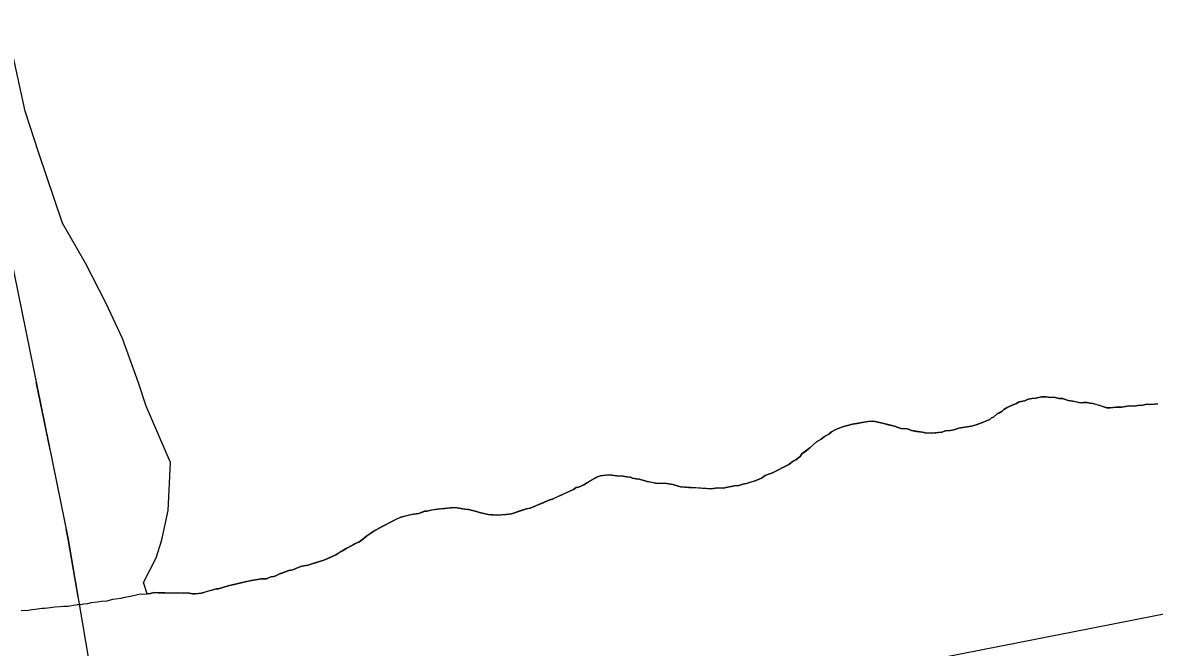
# Model space of a CAD drawing. Extents: x 3263578 to 3301413, y 764927 to 798602.
# Drawn here: x 3268396 to 3268954, y 791635 to 791943 of the extents above; entities that cross this region are included whole.
import ezdxf

# ---------------------------------------------------------------- set-up
doc = ezdxf.new("R2010")
doc.units = 0
for name, color, linetype in [('V-SITE-VEGE', 7, 'Continuous'), ('V-TOPO-SHOR', 7, 'Continuous'), ('V-UTIL-LINE', 7, 'Continuous')]:
    doc.layers.add(name, color=color, linetype=linetype)

msp = doc.modelspace()

# ---------------------------------------------------------------- linework, layer by layer
at = {"layer": 'V-SITE-VEGE'}
for p, q in [((3268397.63, 791899.45), (3268390.43, 791932.57)), ((3268404.39, 791878.77), (3268397.63, 791899.45)), ((3268416.03, 791844.29), (3268404.39, 791878.77)), ((3268427.35, 791824.48), (3268416.03, 791844.29)), ((3268437.54, 791804.74), (3268427.35, 791824.48)), ((3268445.61, 791787.38), (3268437.54, 791804.74)), ((3268453.44, 791765.51), (3268445.61, 791787.38)), ((3268457.31, 791754.01), (3268453.44, 791765.51)), ((3268886, 791755.24), (3268884.45, 791754.82)), ((3268887.57, 791756.17), (3268886, 791755.24)), ((3268890.4, 791756.78), (3268887.57, 791756.17)), ((3268891.96, 791757.46), (3268890.4, 791756.78)), ((3268894.02, 791757.85), (3268891.96, 791757.46)), ((3268895.8, 791758.01), (3268894.02, 791757.85)), ((3268898.63, 791758.62), (3268895.8, 791758.01)), ((3268900.67, 791758.75), (3268898.63, 791758.62)), ((3268902.94, 791758.38), (3268900.67, 791758.75)), ((3268904.73, 791758.54), (3268902.94, 791758.38)), ((3268907.23, 791757.89), (3268904.73, 791758.54)), ((3268909.01, 791757.79), (3268907.23, 791757.89)), ((3268911.75, 791756.88), (3268909.01, 791757.79)), ((3268914.02, 791756.5), (3268911.75, 791756.88)), ((3268917.03, 791755.83), (3268914.02, 791756.5)), ((3268918.3, 791755.76), (3268917.03, 791755.83)), ((3268919.32, 791755.96), (3268918.3, 791755.76)), ((3268921.1, 791755.86), (3268919.32, 791755.96)), ((3268922.35, 791755.54), (3268921.1, 791755.86)), ((3268923.87, 791755.45), (3268922.35, 791755.54)), ((3268930.86, 791753.29), (3268923.87, 791755.45)), ((3268950.52, 791755.01), (3268948.47, 791754.61)), ((3268952.55, 791754.9), (3268950.52, 791755.01)), ((3268955.87, 791755.22), (3268952.55, 791754.9)), ((3268469.33, 791726.28), (3268457.31, 791754.01)), ((3268876.84, 791750.41), (3268874.97, 791748.73)), ((3268879.19, 791751.55), (3268876.84, 791750.41)), ((3268880, 791752.52), (3268879.19, 791751.55)), ((3268881.58, 791753.45), (3268880, 791752.52)), ((3268884.45, 791754.82), (3268881.58, 791753.45)), ((3268932.38, 791753.21), (3268930.86, 791753.29)), ((3268935.45, 791753.55), (3268932.38, 791753.21)), ((3268938.25, 791753.65), (3268935.45, 791753.55)), ((3268941.84, 791754.21), (3268938.25, 791753.65)), ((3268943.87, 791754.1), (3268941.84, 791754.21)), ((3268946.18, 791754.48), (3268943.87, 791754.1)), ((3268948.47, 791754.61), (3268946.18, 791754.48)), ((3268800.51, 791743.93), (3268796.86, 791742.35)), ((3268805.4, 791745.18), (3268800.51, 791743.93)), ((3268813.1, 791746.54), (3268805.4, 791745.18)), ((3268815.4, 791746.67), (3268813.1, 791746.54)), ((3268816.66, 791746.6), (3268815.4, 791746.67)), ((3268820.17, 791745.64), (3268816.66, 791746.6)), ((3268826.19, 791744.3), (3268820.17, 791745.64)), ((3268827.43, 791743.72), (3268826.19, 791744.3)), ((3268864.05, 791744.25), (3268860.71, 791743.67)), ((3268866.37, 791744.89), (3268864.05, 791744.25)), ((3268869.48, 791745.99), (3268866.37, 791744.89)), ((3268873.12, 791747.57), (3268869.48, 791745.99)), ((3268873.93, 791748.28), (3268873.12, 791747.57)), ((3268874.97, 791748.73), (3268873.93, 791748.28)), ((3268791.6, 791739.08), (3268790.01, 791737.9)), ((3268793.7, 791740.24), (3268791.6, 791739.08)), ((3268795.04, 791741.43), (3268793.7, 791740.24)), ((3268796.86, 791742.35), (3268795.04, 791741.43)), ((3268829.43, 791743.1), (3268827.43, 791743.72)), ((3268832.47, 791742.94), (3268829.43, 791743.1)), ((3268834.46, 791742.06), (3268832.47, 791742.94)), ((3268840, 791741.25), (3268834.46, 791742.06)), ((3268841.25, 791740.93), (3268840, 791741.25)), ((3268844.54, 791740.75), (3268841.25, 791740.93)), ((3268849.4, 791741.24), (3268844.54, 791740.75)), ((3268851.21, 791741.91), (3268849.4, 791741.24)), ((3268853.51, 791742.04), (3268851.21, 791741.91)), ((3268855.31, 791742.45), (3268853.51, 791742.04)), ((3268857.9, 791743.32), (3268855.31, 791742.45)), ((3268860.71, 791743.67), (3268857.9, 791743.32)), ((3268784.44, 791733.63), (3268780.46, 791730.54)), ((3268787.65, 791736.5), (3268784.44, 791733.63)), ((3268790.01, 791737.9), (3268787.65, 791736.5)), ((3268777.51, 791727.66), (3268776.2, 791726.97)), ((3268779.63, 791729.32), (3268777.51, 791727.66)), ((3268780.46, 791730.54), (3268779.63, 791729.32)), ((3268468.03, 791702.66), (3268469.33, 791726.28)), ((3268774.07, 791725.31), (3268765.97, 791721.18)), ((3268776.2, 791726.97), (3268774.07, 791725.31)), ((3268679.46, 791719.06), (3268672.91, 791715.36)), ((3268681.02, 791719.74), (3268679.46, 791719.06)), ((3268685.63, 791720.25), (3268681.02, 791719.74)), ((3268689.16, 791719.8), (3268685.63, 791720.25)), ((3268692.45, 791719.62), (3268689.16, 791719.8)), ((3268693.96, 791719.28), (3268692.45, 791719.62)), ((3268695.98, 791719.17), (3268693.96, 791719.28)), ((3268696.97, 791718.61), (3268695.98, 791719.17)), ((3268698.73, 791718.26), (3268696.97, 791718.61)), ((3268700.25, 791718.18), (3268698.73, 791718.26)), ((3268704.25, 791716.94), (3268700.25, 791718.18)), ((3268708.27, 791716.21), (3268704.25, 791716.94)), ((3268713.85, 791715.9), (3268708.27, 791716.21)), ((3268716.88, 791715.48), (3268713.85, 791715.9)), ((3268753.24, 791716.03), (3268751.44, 791715.62)), ((3268757.37, 791717.33), (3268753.24, 791716.03)), ((3268760.5, 791718.68), (3268757.37, 791717.33)), ((3268762.34, 791719.85), (3268760.5, 791718.68)), ((3268765.97, 791721.18), (3268762.34, 791719.85)), ((3268662.22, 791710.35), (3268660.92, 791709.92)), ((3268667.96, 791713.09), (3268662.22, 791710.35)), ((3268669.28, 791714.03), (3268667.96, 791713.09)), ((3268670.31, 791714.23), (3268669.28, 791714.03)), ((3268672.91, 791715.36), (3268670.31, 791714.23)), ((3268720.62, 791714.26), (3268716.88, 791715.48)), ((3268735.82, 791713.43), (3268720.62, 791714.26)), ((3268738.89, 791713.77), (3268735.82, 791713.43)), ((3268741.67, 791713.61), (3268738.89, 791713.77)), ((3268743.99, 791714.25), (3268741.67, 791713.61)), ((3268747.33, 791714.83), (3268743.99, 791714.25)), ((3268749.37, 791714.97), (3268747.33, 791714.83)), ((3268751.44, 791715.62), (3268749.37, 791714.97)), ((3268656.24, 791707.89), (3268646.61, 791703.84)), ((3268657.53, 791708.32), (3268656.24, 791707.89)), ((3268660.92, 791709.92), (3268657.53, 791708.32)), ((3268464.97, 791688.16), (3268468.03, 791702.66)), ((3268582.85, 791699.46), (3268578.94, 791697.65)), ((3268589.02, 791700.9), (3268582.85, 791699.46)), ((3268591.59, 791701.27), (3268589.02, 791700.9)), ((3268594.44, 791702.39), (3268591.59, 791701.27)), ((3268595.71, 791702.32), (3268594.44, 791702.39)), ((3268597, 791702.75), (3268595.71, 791702.32)), ((3268600.85, 791703.3), (3268597, 791702.75)), ((3268609.02, 791704.13), (3268600.85, 791703.3)), ((3268610.54, 791704.04), (3268609.02, 791704.13)), ((3268614.31, 791703.33), (3268610.54, 791704.04)), ((3268616.08, 791703.23), (3268614.31, 791703.33)), ((3268620.1, 791702.25), (3268616.08, 791703.23)), ((3268621.59, 791701.66), (3268620.1, 791702.25)), ((3268625.86, 791700.66), (3268621.59, 791701.66)), ((3268630.42, 791700.41), (3268625.86, 791700.66)), ((3268634.75, 791700.68), (3268630.42, 791700.41)), ((3268637.31, 791701.05), (3268634.75, 791700.68)), ((3268638.86, 791701.47), (3268637.31, 791701.05)), ((3268641.19, 791702.36), (3268638.86, 791701.47)), ((3268644.81, 791703.43), (3268641.19, 791702.36)), ((3268646.61, 791703.84), (3268644.81, 791703.43)), ((3268572.4, 791694.19), (3268570.03, 791692.8)), ((3268573.96, 791694.87), (3268572.4, 791694.19)), ((3268578.94, 791697.65), (3268573.96, 791694.87)), ((3268462.23, 791679.28), (3268464.97, 791688.16)), ((3268564.74, 791689.03), (3268562.1, 791687.14)), ((3268566.08, 791690.22), (3268564.74, 791689.03)), ((3268570.03, 791692.8), (3268566.08, 791690.22)), ((3268555.82, 791683.92), (3268550.83, 791680.89)), ((3268559.23, 791685.77), (3268555.82, 791683.92)), ((3268560.28, 791686.47), (3268559.23, 791685.77)), ((3268562.1, 791687.14), (3268560.28, 791686.47)), ((3268455.92, 791667.22), (3268462.23, 791679.28)), ((3268542.25, 791677.3), (3268538.9, 791676.47)), ((3268544.84, 791678.17), (3268542.25, 791677.3)), ((3268549, 791679.98), (3268544.84, 791678.17)), ((3268550.83, 791680.89), (3268549, 791679.98)), ((3268522.6, 791671.26), (3268521.55, 791670.56)), ((3268527.53, 791673.03), (3268522.6, 791671.26)), ((3268529.58, 791673.42), (3268527.53, 791673.03)), ((3268532.19, 791674.55), (3268529.58, 791673.42)), ((3268534, 791675.21), (3268532.19, 791674.55)), ((3268537.08, 791675.8), (3268534, 791675.21)), ((3268538.9, 791676.47), (3268537.08, 791675.8)), ((3268457.79, 791661.61), (3268455.92, 791667.22)), ((3268506.14, 791667.59), (3268497.64, 791665.52)), ((3268509.22, 791668.19), (3268506.14, 791667.59)), ((3268514.09, 791668.94), (3268509.22, 791668.19)), ((3268516.64, 791669.05), (3268514.09, 791668.94)), ((3268518.72, 791669.95), (3268516.64, 791669.05)), ((3268520.25, 791670.12), (3268518.72, 791669.95)), ((3268521.55, 791670.56), (3268520.25, 791670.12)), ((3268459.32, 791661.78), (3268457.79, 791661.61)), ((3268461.12, 791662.19), (3268459.32, 791661.78)), ((3268464.16, 791662.02), (3268461.12, 791662.19)), ((3268466.46, 791662.15), (3268464.16, 791662.02)), ((3268470.51, 791661.93), (3268466.46, 791662.15)), ((3268472.8, 791662.05), (3268470.51, 791661.93)), ((3268475.84, 791661.89), (3268472.8, 791662.05)), ((3268477.63, 791662.04), (3268475.84, 791661.89)), ((3268480.15, 791661.65), (3268477.63, 791662.04)), ((3268481.41, 791661.58), (3268480.15, 791661.65)), ((3268484.48, 791661.92), (3268481.41, 791661.58)), ((3268491.97, 791664.05), (3268484.48, 791661.92)), ((3268492.98, 791663.99), (3268491.97, 791664.05)), ((3268497.64, 791665.52), (3268492.98, 791663.99))]:
    msp.add_line(p, q, dxfattribs=at)
at = {"layer": 'V-TOPO-SHOR'}
for points in [[(3267733.94, 791465.75), (3268645.44, 791590.23), (3269537.76, 791765.46), (3270437.3, 792057.26), (3270945.85, 792268.71), (3271029.81, 792306.84), (3271663.11, 792687.55), (3272051.73, 792950.38), (3272121.3, 793007.25), (3272778.62, 793607.88), (3273291.83, 794015.94)], [(3268743.99, 791714.25), (3268747.33, 791714.83), (3268749.37, 791714.97), (3268751.44, 791715.62), (3268753.24, 791716.03), (3268756.08, 791716.89), (3268757.38, 791717.33), (3268760.5, 791718.68), (3268762.34, 791719.85), (3268765.97, 791721.18), (3268768.32, 791722.32), (3268771.73, 791724.16), (3268774.08, 791725.31), (3268776.2, 791726.97), (3268777.51, 791727.66), (3268779.63, 791729.32), (3268780.46, 791730.54), (3268782.05, 791731.73), (3268784.44, 791733.63), (3268786.05, 791735.07), (3268787.65, 791736.5), (3268790.01, 791737.9), (3268791.6, 791739.08), (3268793.7, 791740.24), (3268795.04, 791741.43), (3268796.86, 791742.35), (3268798.42, 791743.02), (3268800.51, 791743.93), (3268802.31, 791744.34), (3268805.4, 791745.18), (3268807.71, 791745.57), (3268811.05, 791746.14), (3268813.1, 791746.54), (3268815.4, 791746.67), (3268816.66, 791746.6), (3268817.92, 791746.28), (3268820.17, 791745.64), (3268823.18, 791744.97), (3268824.69, 791744.63), (3268826.19, 791744.3), (3268827.43, 791743.72), (3268829.43, 791743.1), (3268830.44, 791743.05), (3268832.47, 791742.94), (3268834.46, 791742.06), (3268836.97, 791741.67), (3268840, 791741.25), (3268841.25, 791740.93), (3268844.54, 791740.75), (3268846.33, 791740.91), (3268849.4, 791741.24), (3268851.21, 791741.91), (3268853.51, 791742.04), (3268855.31, 791742.45), (3268857.9, 791743.32), (3268860.71, 791743.67), (3268864.05, 791744.25), (3268866.37, 791744.89), (3268869.48, 791745.99), (3268871.04, 791746.66), (3268873.12, 791747.57), (3268873.93, 791748.28), (3268874.97, 791748.73), (3268876.84, 791750.41), (3268877.88, 791750.86), (3268879.19, 791751.55), (3268880, 791752.52), (3268881.58, 791753.45), (3268883.14, 791754.13), (3268884.45, 791754.82), (3268886, 791755.24), (3268887.57, 791756.17), (3268890.4, 791756.78), (3268891.96, 791757.46), (3268894.02, 791757.85), (3268895.8, 791758.01), (3268898.63, 791758.62), (3268900.67, 791758.76), (3268902.94, 791758.38), (3268904.73, 791758.54), (3268907.23, 791757.89), (3268909.01, 791757.79), (3268911.75, 791756.88), (3268914.02, 791756.5), (3268915.78, 791756.15), (3268917.03, 791755.83), (3268918.3, 791755.76), (3268919.32, 791755.96), (3268921.1, 791755.86), (3268922.35, 791755.54), (3268923.87, 791755.45), (3268927.12, 791754.51), (3268929.87, 791753.6), (3268930.86, 791753.29), (3268932.38, 791753.21), (3268935.45, 791753.55), (3268938.25, 791753.65), (3268941.84, 791754.21), (3268943.87, 791754.1), (3268946.18, 791754.48), (3268948.47, 791754.61)], [(3268948.47, 791754.61), (3268950.52, 791755.01), (3268952.55, 791754.9), (3268955.87, 791755.22)], [(3268552.67, 791682.06), (3268553.98, 791682.75), (3268555.82, 791683.92), (3268557.13, 791684.61), (3268559.23, 791685.77), (3268560.28, 791686.47), (3268562.1, 791687.14), (3268563.42, 791688.08), (3268564.74, 791689.03), (3268566.08, 791690.22), (3268568.19, 791691.63), (3268570.03, 791692.8), (3268572.4, 791694.19), (3268573.96, 791694.87), (3268575.27, 791695.56), (3268577.63, 791696.96), (3268578.94, 791697.65), (3268580.77, 791698.56), (3268582.85, 791699.46), (3268584.65, 791699.87), (3268587.22, 791700.5), (3268589.02, 791700.9), (3268590.56, 791701.07), (3268591.59, 791701.27), (3268593.4, 791701.93), (3268594.44, 791702.39), (3268595.71, 791702.32), (3268597, 791702.75), (3268598.28, 791702.94), (3268600.85, 791703.3), (3268602.38, 791703.47), (3268604.42, 791703.62), (3268605.7, 791703.8), (3268607.74, 791703.94), (3268609.02, 791704.13), (3268610.54, 791704.04), (3268612.3, 791703.69), (3268614.31, 791703.33), (3268616.09, 791703.23), (3268618.85, 791702.57), (3268620.1, 791702.25), (3268621.59, 791701.66), (3268622.85, 791701.33), (3268624.6, 791700.98), (3268625.86, 791700.66), (3268627.63, 791700.56), (3268630.42, 791700.41), (3268632.2, 791700.57), (3268634.75, 791700.68), (3268637.31, 791701.05), (3268638.86, 791701.47), (3268641.2, 791702.36), (3268642.74, 791702.78), (3268644.81, 791703.43), (3268646.61, 791703.84), (3268649.73, 791705.2), (3268652.07, 791706.08), (3268654.68, 791707.21), (3268656.24, 791707.89), (3268657.53, 791708.32), (3268659.36, 791709.24), (3268660.92, 791709.92), (3268662.22, 791710.35), (3268663.52, 791711.05), (3268666.39, 791712.41), (3268667.96, 791713.09), (3268669.28, 791714.03), (3268670.31, 791714.23), (3268672.91, 791715.36), (3268675.27, 791716.75), (3268679.46, 791719.06), (3268681.02, 791719.74), (3268682.56, 791719.91), (3268683.84, 791720.09), (3268685.63, 791720.25), (3268689.16, 791719.8), (3268691.19, 791719.69), (3268692.45, 791719.62), (3268693.96, 791719.28), (3268695.98, 791719.17), (3268696.97, 791718.61), (3268698.73, 791718.26), (3268700.25, 791718.18), (3268702, 791717.57), (3268704.25, 791716.94), (3268706.52, 791716.56), (3268708.27, 791716.21), (3268710.05, 791716.11), (3268713.85, 791715.91), (3268716.88, 791715.48), (3268720.62, 791714.26), (3268722.9, 791714.14), (3268724.67, 791714.04), (3268726.45, 791713.95), (3268729.48, 791713.78), (3268731.51, 791713.66), (3268733.79, 791713.54), (3268735.82, 791713.43), (3268738.89, 791713.77), (3268741.67, 791713.61), (3268743.99, 791714.25)], [(3268395.59, 791653.33), (3268397.38, 791653.49), (3268398.64, 791653.42), (3268400.7, 791653.81), (3268402.48, 791653.97), (3268406.07, 791654.54), (3268407.34, 791654.47), (3268409.9, 791654.83), (3268412.21, 791655.21), (3268414.76, 791655.33), (3268416.54, 791655.49), (3268418.83, 791655.61), (3268421.4, 791655.98), (3268423.45, 791656.38), (3268424.97, 791656.29), (3268426.52, 791656.72), (3268428.56, 791656.86), (3268430.36, 791657.27), (3268433.18, 791657.62), (3268435.23, 791658.02), (3268438.03, 791658.12), (3268440.87, 791658.98), (3268442.15, 791659.16), (3268444.97, 791659.52), (3268446.77, 791659.93), (3268449.6, 791660.53), (3268451.65, 791660.93), (3268454.23, 791661.55), (3268455.5, 791661.48), (3268457.79, 791661.61), (3268459.32, 791661.78), (3268461.12, 791662.19), (3268463.15, 791662.08), (3268464.16, 791662.02), (3268466.46, 791662.15), (3268470.51, 791661.93), (3268472.8, 791662.05), (3268475.84, 791661.89), (3268477.63, 791662.04), (3268480.15, 791661.65), (3268481.42, 791661.58), (3268484.48, 791661.92), (3268486.56, 791662.57), (3268488.88, 791663.2), (3268491.97, 791664.05), (3268492.98, 791663.99), (3268497.64, 791665.52), (3268501.25, 791666.34), (3268506.14, 791667.59), (3268509.22, 791668.19), (3268514.09, 791668.94), (3268516.64, 791669.05), (3268518.72, 791669.95), (3268520.25, 791670.12), (3268521.55, 791670.56), (3268522.6, 791671.26), (3268525.19, 791672.14), (3268527.53, 791673.03), (3268529.58, 791673.42), (3268532.19, 791674.55), (3268534, 791675.21), (3268537.08, 791675.8), (3268538.9, 791676.47), (3268540.7, 791676.88), (3268542.25, 791677.3), (3268544.84, 791678.17), (3268546.4, 791678.85), (3268549, 791679.98), (3268550.83, 791680.89), (3268552.67, 791682.06)]]:
    msp.add_lwpolyline(points, dxfattribs=at)
at = {"layer": 'V-UTIL-LINE'}
for points in [[(3267981.95, 794015.55), (3267999.26, 793901.03), (3268217.2, 792678.3), (3268418.86, 791688.55), (3268488.5, 791277.41), (3268595.81, 790674.91), (3268703.16, 790435.85)], [(3268409.89, 791732.61), (3268403.1, 791765.92)], [(3268423.71, 791659.92), (3268418.86, 791688.55), (3268417.87, 791693.41)]]:
    msp.add_lwpolyline(points, dxfattribs=at)

doc.saveas('drawing.dxf')
